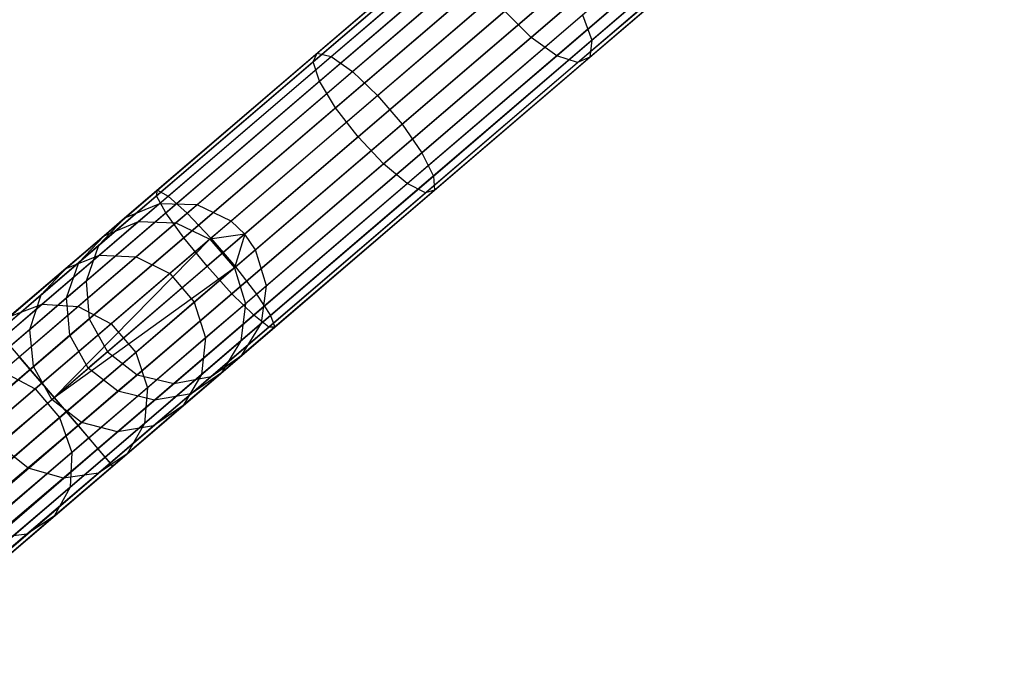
# Model space of a CAD drawing. Extents: x -102 to 102, y -101 to 102.
# Tile 476 of 481: x 60.87 to 71.72, y 49.4 to 56.64. Entities that reach past the tile are written whole.
import ezdxf

# ---------------------------------------------------------------- set-up
doc = ezdxf.new("R2010")
doc.units = 0
doc.header["$LTSCALE"] = 25.4
doc.layers.get('0').update_dxf_attribs({"linetype": 'CONTINUOUS'})

# ---------------------------------------------------------------- blocks, each defined once
blk = doc.blocks.new('NL2500011659_STL')
at = {"color": 0}
for p, q in [((76.216, 66.439, -28.93), (62.41, 54.611, -288.93)), ((76.216, 66.439, -28.93), (62.41, 54.611, -288.93)), ((76.631, 66.429, -28.952), (62.825, 54.6, -288.952)), ((76.631, 66.429, -28.952), (62.825, 54.6, -288.952)), ((75.833, 66.28, -28.902), (62.026, 54.451, -288.902)), ((75.833, 66.28, -28.902), (62.026, 54.451, -288.902)), ((77.007, 66.25, -28.963), (63.2, 54.421, -288.963)), ((77.007, 66.25, -28.963), (63.2, 54.421, -288.963)), ((77.158, 66.106, -28.965), (63.352, 54.277, -288.965)), ((77.158, 66.106, -28.965), (63.352, 54.277, -288.965)), ((75.548, 65.979, -28.874), (61.741, 54.15, -288.874)), ((75.548, 65.979, -28.874), (61.741, 54.15, -288.874)), ((77.277, 65.934, -28.963), (63.47, 54.105, -288.963)), ((77.277, 65.934, -28.963), (63.47, 54.105, -288.963)), ((75.41, 65.587, -28.848), (61.604, 53.758, -288.848)), ((75.41, 65.587, -28.848), (61.604, 53.758, -288.848)), ((77.396, 65.536, -28.952), (63.589, 53.707, -288.952)), ((77.396, 65.536, -28.952), (63.589, 53.707, -288.952)), ((75.444, 65.173, -28.831), (61.637, 53.344, -288.831)), ((75.444, 65.173, -28.831), (61.637, 53.344, -288.831)), ((77.343, 65.124, -28.93), (63.536, 53.295, -288.93)), ((77.343, 65.124, -28.93), (63.536, 53.295, -288.93)), ((75.643, 64.808, -28.825), (61.837, 52.979, -288.825)), ((75.643, 64.808, -28.825), (61.837, 52.979, -288.825)), ((77.127, 64.77, -28.902), (63.32, 52.941, -288.902)), ((77.127, 64.77, -28.902), (63.32, 52.941, -288.902)), ((75.973, 64.555, -28.831), (62.167, 52.727, -288.831)), ((75.973, 64.555, -28.831), (62.167, 52.727, -288.831)), ((76.378, 64.459, -28.848), (62.571, 52.63, -288.848)), ((76.378, 64.459, -28.848), (62.571, 52.63, -288.848)), ((76.786, 64.534, -28.874), (62.979, 52.706, -288.874)), ((76.786, 64.534, -28.874), (62.979, 52.706, -288.874)), ((67.174, 56.412, -8.254), (68.846, 57.844, -9.211)), ((67.174, 56.412, -8.254), (68.846, 57.844, -9.211)), ((64.148, 56.27, -7.945), (65.86, 57.736, -8.625)), ((64.148, 56.27, -7.945), (65.86, 57.736, -8.625)), ((64.302, 56.232, -7.56), (66.047, 57.727, -8.254)), ((64.302, 56.232, -7.56), (66.047, 57.727, -8.254)), ((66.506, 56.444, -9.581), (68.063, 57.778, -10.472)), ((66.506, 56.444, -9.581), (68.063, 57.778, -10.472)), ((64.104, 56.174, -8.347), (65.78, 57.611, -9.013)), ((64.104, 56.174, -8.347), (65.78, 57.611, -9.013)), ((67.154, 56.226, -8.625), (68.794, 57.631, -9.564)), ((67.154, 56.226, -8.625), (68.794, 57.631, -9.564)), ((64.537, 56.067, -7.26), (66.309, 57.585, -7.964)), ((64.537, 56.067, -7.26), (66.309, 57.585, -7.964)), ((66.789, 56.243, -9.351), (68.365, 57.594, -10.254)), ((66.789, 56.243, -9.351), (68.365, 57.594, -10.254)), ((67.018, 56.166, -9.013), (68.624, 57.542, -9.933)), ((67.018, 56.166, -9.013), (68.624, 57.542, -9.933)), ((64.175, 55.962, -8.698), (65.822, 57.372, -9.351)), ((64.175, 55.962, -8.698), (65.822, 57.372, -9.351)), ((64.814, 55.804, -7.095), (66.601, 57.335, -7.805)), ((64.814, 55.804, -7.095), (66.601, 57.335, -7.805)), ((64.351, 55.669, -8.935), (65.976, 57.062, -9.581)), ((64.351, 55.669, -8.935), (65.976, 57.062, -9.581)), ((65.085, 55.488, -7.095), (66.871, 57.019, -7.805)), ((65.085, 55.488, -7.095), (66.871, 57.019, -7.805)), ((66.218, 56.734, -9.662), (64.601, 55.347, -9.019)), ((66.218, 56.734, -9.662), (64.601, 55.347, -9.019)), ((65.302, 55.174, -7.26), (67.074, 56.692, -7.964)), ((65.302, 55.174, -7.26), (67.074, 56.692, -7.964)), ((66.506, 56.444, -9.581), (66.218, 56.734, -9.662)), ((66.506, 56.444, -9.581), (66.218, 56.734, -9.662)), ((67.074, 56.692, -7.964), (67.174, 56.412, -8.254)), ((67.074, 56.692, -7.964), (67.174, 56.412, -8.254)), ((64.88, 55.052, -8.935), (66.506, 56.444, -9.581)), ((64.88, 55.052, -8.935), (66.506, 56.444, -9.581)), ((66.789, 56.243, -9.351), (66.506, 56.444, -9.581)), ((66.789, 56.243, -9.351), (66.506, 56.444, -9.581)), ((65.429, 54.916, -7.56), (67.174, 56.412, -8.254)), ((65.429, 54.916, -7.56), (67.174, 56.412, -8.254)), ((67.174, 56.412, -8.254), (67.154, 56.226, -8.625)), ((67.174, 56.412, -8.254), (67.154, 56.226, -8.625)), ((62.388, 54.761, -7.533), (64.148, 56.27, -7.945)), ((62.388, 54.761, -7.533), (64.148, 56.27, -7.945)), ((62.507, 54.694, -7.141), (64.302, 56.232, -7.56)), ((62.507, 54.694, -7.141), (64.302, 56.232, -7.56)), ((64.104, 56.174, -8.347), (64.148, 56.27, -7.945)), ((64.104, 56.174, -8.347), (64.148, 56.27, -7.945)), ((64.148, 56.27, -7.945), (64.302, 56.232, -7.56)), ((64.148, 56.27, -7.945), (64.302, 56.232, -7.56)), ((64.302, 56.232, -7.56), (64.537, 56.067, -7.26)), ((64.302, 56.232, -7.56), (64.537, 56.067, -7.26)), ((65.142, 54.833, -8.698), (66.789, 56.243, -9.351)), ((65.142, 54.833, -8.698), (66.789, 56.243, -9.351)), ((65.442, 54.759, -7.945), (67.154, 56.226, -8.625)), ((65.442, 54.759, -7.945), (67.154, 56.226, -8.625)), ((67.018, 56.166, -9.013), (66.789, 56.243, -9.351)), ((67.018, 56.166, -9.013), (66.789, 56.243, -9.351)), ((67.154, 56.226, -8.625), (67.018, 56.166, -9.013)), ((67.154, 56.226, -8.625), (67.018, 56.166, -9.013)), ((62.379, 54.697, -7.944), (64.104, 56.174, -8.347)), ((62.379, 54.697, -7.944), (64.104, 56.174, -8.347)), ((64.175, 55.962, -8.698), (64.104, 56.174, -8.347)), ((64.175, 55.962, -8.698), (64.104, 56.174, -8.347)), ((65.341, 54.73, -8.347), (67.018, 56.166, -9.013)), ((65.341, 54.73, -8.347), (67.018, 56.166, -9.013)), ((62.715, 54.506, -6.834), (64.537, 56.067, -7.26)), ((62.715, 54.506, -6.834), (64.537, 56.067, -7.26)), ((64.537, 56.067, -7.26), (64.814, 55.804, -7.095)), ((64.537, 56.067, -7.26), (64.814, 55.804, -7.095)), ((62.483, 54.511, -8.302), (64.175, 55.962, -8.698)), ((62.483, 54.511, -8.302), (64.175, 55.962, -8.698)), ((64.351, 55.669, -8.935), (64.175, 55.962, -8.698)), ((64.351, 55.669, -8.935), (64.175, 55.962, -8.698)), ((62.977, 54.23, -6.666), (64.814, 55.804, -7.095)), ((62.977, 54.23, -6.666), (64.814, 55.804, -7.095)), ((64.814, 55.804, -7.095), (65.085, 55.488, -7.095)), ((64.814, 55.804, -7.095), (65.085, 55.488, -7.095)), ((62.68, 54.237, -8.544), (64.351, 55.669, -8.935)), ((62.68, 54.237, -8.544), (64.351, 55.669, -8.935)), ((64.601, 55.347, -9.019), (64.351, 55.669, -8.935)), ((64.601, 55.347, -9.019), (64.351, 55.669, -8.935)), ((63.248, 53.915, -6.666), (65.085, 55.488, -7.095)), ((63.248, 53.915, -6.666), (65.085, 55.488, -7.095)), ((65.085, 55.488, -7.095), (65.302, 55.174, -7.26)), ((65.085, 55.488, -7.095), (65.302, 55.174, -7.26)), ((64.601, 55.347, -9.019), (62.937, 53.922, -8.63)), ((64.601, 55.347, -9.019), (62.937, 53.922, -8.63)), ((64.88, 55.052, -8.935), (64.601, 55.347, -9.019)), ((64.88, 55.052, -8.935), (64.601, 55.347, -9.019)), ((63.48, 53.613, -6.834), (65.302, 55.174, -7.26)), ((63.48, 53.613, -6.834), (65.302, 55.174, -7.26)), ((65.302, 55.174, -7.26), (65.429, 54.916, -7.56)), ((65.302, 55.174, -7.26), (65.429, 54.916, -7.56)), ((63.209, 53.62, -8.544), (64.88, 55.052, -8.935)), ((63.209, 53.62, -8.544), (64.88, 55.052, -8.935)), ((65.142, 54.833, -8.698), (64.88, 55.052, -8.935)), ((65.142, 54.833, -8.698), (64.88, 55.052, -8.935)), ((63.633, 53.378, -7.141), (65.429, 54.916, -7.56)), ((63.633, 53.378, -7.141), (65.429, 54.916, -7.56)), ((65.429, 54.916, -7.56), (65.442, 54.759, -7.945)), ((65.429, 54.916, -7.56), (65.442, 54.759, -7.945)), ((63.45, 53.383, -8.302), (65.142, 54.833, -8.698)), ((63.45, 53.383, -8.302), (65.142, 54.833, -8.698)), ((65.341, 54.73, -8.347), (65.142, 54.833, -8.698)), ((65.341, 54.73, -8.347), (65.142, 54.833, -8.698)), ((60.603, 53.232, -7.395), (62.388, 54.761, -7.533)), ((60.603, 53.232, -7.395), (62.388, 54.761, -7.533)), ((60.631, 53.199, -7.809), (62.379, 54.697, -7.944)), ((60.631, 53.199, -7.809), (62.379, 54.697, -7.944)), ((60.686, 53.134, -7), (62.507, 54.694, -7.141)), ((60.686, 53.134, -7), (62.507, 54.694, -7.141)), ((62.379, 54.697, -7.944), (62.388, 54.761, -7.533)), ((62.379, 54.697, -7.944), (62.388, 54.761, -7.533)), ((62.483, 54.511, -8.302), (62.379, 54.697, -7.944)), ((62.483, 54.511, -8.302), (62.379, 54.697, -7.944)), ((62.388, 54.761, -7.533), (62.507, 54.694, -7.141)), ((62.388, 54.761, -7.533), (62.507, 54.694, -7.141)), ((62.507, 54.694, -7.141), (62.715, 54.506, -6.834)), ((62.507, 54.694, -7.141), (62.715, 54.506, -6.834)), ((63.617, 53.252, -7.944), (65.341, 54.73, -8.347)), ((63.617, 53.252, -7.944), (65.341, 54.73, -8.347)), ((63.682, 53.251, -7.533), (65.442, 54.759, -7.945)), ((63.682, 53.251, -7.533), (65.442, 54.759, -7.945)), ((65.442, 54.759, -7.945), (65.341, 54.73, -8.347)), ((65.442, 54.759, -7.945), (65.341, 54.73, -8.347)), ((62.41, 54.611, -288.93), (62.026, 54.451, -288.902)), ((62.41, 54.611, -288.93), (62.026, 54.451, -288.902)), ((62.41, 54.611, -288.93), (62.181, 54.415, -291.276)), ((62.41, 54.611, -288.93), (62.181, 54.415, -291.276)), ((62.825, 54.6, -288.952), (62.41, 54.611, -288.93)), ((62.825, 54.6, -288.952), (62.41, 54.611, -288.93)), ((62.825, 54.6, -288.952), (62.593, 54.401, -291.333)), ((62.825, 54.6, -288.952), (62.593, 54.401, -291.333)), ((63.2, 54.421, -288.963), (62.825, 54.6, -288.952)), ((63.2, 54.421, -288.963), (62.825, 54.6, -288.952)), ((60.766, 53.041, -8.169), (62.483, 54.511, -8.302)), ((60.766, 53.041, -8.169), (62.483, 54.511, -8.302)), ((60.867, 52.923, -6.691), (62.715, 54.506, -6.834)), ((60.867, 52.923, -6.691), (62.715, 54.506, -6.834)), ((62.68, 54.237, -8.544), (62.483, 54.511, -8.302)), ((62.68, 54.237, -8.544), (62.483, 54.511, -8.302)), ((62.715, 54.506, -6.834), (62.977, 54.23, -6.666)), ((62.715, 54.506, -6.834), (62.977, 54.23, -6.666)), ((62.026, 54.451, -288.902), (61.741, 54.15, -288.874)), ((62.026, 54.451, -288.902), (61.741, 54.15, -288.874)), ((62.181, 54.415, -291.276), (61.749, 54.044, -293.573)), ((62.181, 54.415, -291.276), (61.749, 54.044, -293.573)), ((62.026, 54.451, -288.902), (61.802, 54.259, -291.204)), ((62.026, 54.451, -288.902), (61.802, 54.259, -291.204)), ((61.802, 54.259, -291.204), (62.181, 54.415, -291.276)), ((61.802, 54.259, -291.204), (62.181, 54.415, -291.276)), ((62.593, 54.401, -291.333), (62.154, 54.025, -293.664)), ((62.593, 54.401, -291.333), (62.154, 54.025, -293.664)), ((62.181, 54.415, -291.276), (62.593, 54.401, -291.333)), ((62.181, 54.415, -291.276), (62.593, 54.401, -291.333)), ((62.593, 54.401, -291.333), (62.966, 54.221, -291.365)), ((62.593, 54.401, -291.333), (62.966, 54.221, -291.365)), ((63.2, 54.421, -288.963), (62.966, 54.221, -291.365)), ((63.2, 54.421, -288.963), (62.966, 54.221, -291.365)), ((63.352, 54.277, -288.965), (63.2, 54.421, -288.963)), ((63.352, 54.277, -288.965), (63.2, 54.421, -288.963)), ((61.802, 54.259, -291.204), (61.378, 53.896, -293.455)), ((61.802, 54.259, -291.204), (61.378, 53.896, -293.455)), ((61.522, 53.962, -291.127), (61.802, 54.259, -291.204)), ((61.522, 53.962, -291.127), (61.802, 54.259, -291.204)), ((63.352, 54.277, -288.965), (62.966, 54.221, -291.365)), ((63.352, 54.277, -288.965), (62.966, 54.221, -291.365)), ((63.352, 54.277, -288.965), (63.237, 53.905, -291.365)), ((63.352, 54.277, -288.965), (63.237, 53.905, -291.365)), ((63.47, 54.105, -288.963), (63.352, 54.277, -288.965)), ((63.47, 54.105, -288.963), (63.352, 54.277, -288.965)), ((60.985, 52.785, -8.414), (62.68, 54.237, -8.544)), ((60.985, 52.785, -8.414), (62.68, 54.237, -8.544)), ((61.115, 52.634, -6.522), (62.977, 54.23, -6.666)), ((61.115, 52.634, -6.522), (62.977, 54.23, -6.666)), ((61.25, 52.477, -6.5), (62.977, 54.23, -6.666)), ((61.25, 52.477, -6.5), (62.977, 54.23, -6.666)), ((61.741, 54.15, -288.874), (61.522, 53.962, -291.127)), ((61.741, 54.15, -288.874), (61.522, 53.962, -291.127)), ((61.741, 54.15, -288.874), (61.604, 53.758, -288.848)), ((61.741, 54.15, -288.874), (61.604, 53.758, -288.848)), ((62.966, 54.221, -291.365), (62.524, 53.842, -293.714)), ((62.966, 54.221, -291.365), (62.524, 53.842, -293.714)), ((62.937, 53.922, -8.63), (62.68, 54.237, -8.544)), ((62.937, 53.922, -8.63), (62.68, 54.237, -8.544)), ((62.966, 54.221, -291.365), (63.237, 53.905, -291.365)), ((62.966, 54.221, -291.365), (63.237, 53.905, -291.365)), ((62.977, 54.23, -6.666), (63.248, 53.915, -6.666)), ((62.977, 54.23, -6.666), (63.248, 53.915, -6.666)), ((61.749, 54.044, -293.573), (61.118, 53.504, -295.788)), ((61.749, 54.044, -293.573), (61.118, 53.504, -295.788)), ((61.378, 53.896, -293.455), (61.749, 54.044, -293.573)), ((61.378, 53.896, -293.455), (61.749, 54.044, -293.573)), ((61.749, 54.044, -293.573), (62.154, 54.025, -293.664)), ((61.749, 54.044, -293.573), (62.154, 54.025, -293.664)), ((63.47, 54.105, -288.963), (63.237, 53.905, -291.365)), ((63.47, 54.105, -288.963), (63.237, 53.905, -291.365)), ((63.589, 53.707, -288.952), (63.47, 54.105, -288.963)), ((63.589, 53.707, -288.952), (63.47, 54.105, -288.963)), ((61.522, 53.962, -291.127), (61.107, 53.606, -293.333)), ((61.522, 53.962, -291.127), (61.107, 53.606, -293.333)), ((61.25, 52.477, -8.5), (62.937, 53.922, -8.63)), ((61.25, 52.477, -8.5), (62.937, 53.922, -8.63)), ((61.388, 53.574, -291.061), (61.522, 53.962, -291.127)), ((61.388, 53.574, -291.061), (61.522, 53.962, -291.127)), ((62.154, 54.025, -293.664), (61.514, 53.477, -295.913)), ((62.154, 54.025, -293.664), (61.514, 53.477, -295.913)), ((62.154, 54.025, -293.664), (62.524, 53.842, -293.714)), ((62.154, 54.025, -293.664), (62.524, 53.842, -293.714)), ((63.209, 53.62, -8.544), (62.937, 53.922, -8.63)), ((63.209, 53.62, -8.544), (62.937, 53.922, -8.63)), ((61.378, 53.896, -293.455), (60.76, 53.367, -295.628)), ((61.378, 53.896, -293.455), (60.76, 53.367, -295.628)), ((61.107, 53.606, -293.333), (61.378, 53.896, -293.455)), ((61.107, 53.606, -293.333), (61.378, 53.896, -293.455)), ((61.25, 52.477, -6.5), (63.248, 53.915, -6.666)), ((61.25, 52.477, -6.5), (63.248, 53.915, -6.666)), ((61.385, 52.319, -6.522), (63.248, 53.915, -6.666)), ((61.385, 52.319, -6.522), (63.248, 53.915, -6.666)), ((62.524, 53.842, -293.714), (61.879, 53.289, -295.981)), ((62.524, 53.842, -293.714), (61.879, 53.289, -295.981)), ((62.524, 53.842, -293.714), (62.794, 53.526, -293.714)), ((62.524, 53.842, -293.714), (62.794, 53.526, -293.714)), ((63.237, 53.905, -291.365), (62.794, 53.526, -293.714)), ((63.237, 53.905, -291.365), (62.794, 53.526, -293.714)), ((63.237, 53.905, -291.365), (63.358, 53.508, -291.333)), ((63.237, 53.905, -291.365), (63.358, 53.508, -291.333)), ((63.248, 53.915, -6.666), (63.48, 53.613, -6.834)), ((63.248, 53.915, -6.666), (63.48, 53.613, -6.834)), ((61.604, 53.758, -288.848), (61.388, 53.574, -291.061)), ((61.604, 53.758, -288.848), (61.388, 53.574, -291.061)), ((61.604, 53.758, -288.848), (61.637, 53.344, -288.831)), ((61.604, 53.758, -288.848), (61.637, 53.344, -288.831)), ((63.589, 53.707, -288.952), (63.358, 53.508, -291.333)), ((63.589, 53.707, -288.952), (63.358, 53.508, -291.333)), ((63.536, 53.295, -288.93), (63.589, 53.707, -288.952)), ((63.536, 53.295, -288.93), (63.589, 53.707, -288.952)), ((61.107, 53.606, -293.333), (60.501, 53.088, -295.461)), ((61.107, 53.606, -293.333), (60.501, 53.088, -295.461)), ((60.981, 53.225, -293.226), (61.107, 53.606, -293.333)), ((60.981, 53.225, -293.226), (61.107, 53.606, -293.333)), ((61.514, 52.168, -8.414), (63.209, 53.62, -8.544)), ((61.514, 52.168, -8.414), (63.209, 53.62, -8.544)), ((61.632, 52.03, -6.691), (63.48, 53.613, -6.834)), ((61.632, 52.03, -6.691), (63.48, 53.613, -6.834)), ((63.45, 53.383, -8.302), (63.209, 53.62, -8.544)), ((63.45, 53.383, -8.302), (63.209, 53.62, -8.544)), ((63.48, 53.613, -6.834), (63.633, 53.378, -7.141)), ((63.48, 53.613, -6.834), (63.633, 53.378, -7.141)), ((61.118, 53.504, -295.788), (60.299, 52.802, -297.893)), ((61.118, 53.504, -295.788), (60.299, 52.802, -297.893)), ((60.76, 53.367, -295.628), (61.118, 53.504, -295.788)), ((60.76, 53.367, -295.628), (61.118, 53.504, -295.788)), ((61.388, 53.574, -291.061), (60.981, 53.225, -293.226)), ((61.388, 53.574, -291.061), (60.981, 53.225, -293.226)), ((61.118, 53.504, -295.788), (61.514, 53.477, -295.913)), ((61.118, 53.504, -295.788), (61.514, 53.477, -295.913)), ((61.425, 53.162, -291.016), (61.388, 53.574, -291.061)), ((61.425, 53.162, -291.016), (61.388, 53.574, -291.061)), ((62.794, 53.526, -293.714), (62.149, 52.973, -295.981)), ((62.794, 53.526, -293.714), (62.149, 52.973, -295.981)), ((62.794, 53.526, -293.714), (62.919, 53.132, -293.664)), ((62.794, 53.526, -293.714), (62.919, 53.132, -293.664)), ((63.358, 53.508, -291.333), (62.919, 53.132, -293.664)), ((63.358, 53.508, -291.333), (62.919, 53.132, -293.664)), ((63.358, 53.508, -291.333), (63.308, 53.099, -291.276)), ((63.358, 53.508, -291.333), (63.308, 53.099, -291.276)), ((61.514, 53.477, -295.913), (60.682, 52.764, -298.049)), ((61.514, 53.477, -295.913), (60.682, 52.764, -298.049)), ((61.514, 53.477, -295.913), (61.879, 53.289, -295.981)), ((61.514, 53.477, -295.913), (61.879, 53.289, -295.981)), ((61.733, 51.912, -8.169), (63.45, 53.383, -8.302)), ((61.733, 51.912, -8.169), (63.45, 53.383, -8.302)), ((61.813, 51.819, -7), (63.633, 53.378, -7.141)), ((61.813, 51.819, -7), (63.633, 53.378, -7.141)), ((63.617, 53.252, -7.944), (63.45, 53.383, -8.302)), ((63.617, 53.252, -7.944), (63.45, 53.383, -8.302)), ((63.633, 53.378, -7.141), (63.682, 53.251, -7.533)), ((63.633, 53.378, -7.141), (63.682, 53.251, -7.533)), ((61.879, 53.289, -295.981), (61.04, 52.57, -298.135)), ((61.879, 53.289, -295.981), (61.04, 52.57, -298.135)), ((61.637, 53.344, -288.831), (61.425, 53.162, -291.016)), ((61.637, 53.344, -288.831), (61.425, 53.162, -291.016)), ((61.637, 53.344, -288.831), (61.837, 52.979, -288.825)), ((61.637, 53.344, -288.831), (61.837, 52.979, -288.825)), ((61.879, 53.289, -295.981), (62.149, 52.973, -295.981)), ((61.879, 53.289, -295.981), (62.149, 52.973, -295.981)), ((63.536, 53.295, -288.93), (63.308, 53.099, -291.276)), ((63.536, 53.295, -288.93), (63.308, 53.099, -291.276)), ((63.32, 52.941, -288.902), (63.536, 53.295, -288.93)), ((63.32, 52.941, -288.902), (63.536, 53.295, -288.93)), ((60.981, 53.225, -293.226), (60.386, 52.715, -295.315)), ((60.981, 53.225, -293.226), (60.386, 52.715, -295.315)), ((61.022, 52.817, -293.154), (60.981, 53.225, -293.226)), ((61.022, 52.817, -293.154), (60.981, 53.225, -293.226)), ((61.425, 53.162, -291.016), (61.022, 52.817, -293.154)), ((61.425, 53.162, -291.016), (61.022, 52.817, -293.154)), ((61.625, 52.798, -291), (61.425, 53.162, -291.016)), ((61.625, 52.798, -291), (61.425, 53.162, -291.016)), ((61.869, 51.754, -7.809), (63.617, 53.252, -7.944)), ((61.869, 51.754, -7.809), (63.617, 53.252, -7.944)), ((61.897, 51.721, -7.395), (63.682, 53.251, -7.533)), ((61.897, 51.721, -7.395), (63.682, 53.251, -7.533)), ((63.682, 53.251, -7.533), (63.617, 53.252, -7.944)), ((63.682, 53.251, -7.533), (63.617, 53.252, -7.944)), ((62.919, 53.132, -293.664), (62.279, 52.584, -295.913)), ((62.919, 53.132, -293.664), (62.279, 52.584, -295.913)), ((62.919, 53.132, -293.664), (62.876, 52.729, -293.573)), ((62.919, 53.132, -293.664), (62.876, 52.729, -293.573)), ((63.308, 53.099, -291.276), (62.876, 52.729, -293.573)), ((63.308, 53.099, -291.276), (62.876, 52.729, -293.573)), ((63.308, 53.099, -291.276), (63.096, 52.749, -291.204)), ((63.308, 53.099, -291.276), (63.096, 52.749, -291.204)), ((60.766, 53.041, -8.169), (60.985, 52.785, -8.414)), ((60.766, 53.041, -8.169), (60.985, 52.785, -8.414)), ((62.149, 52.973, -295.981), (61.31, 52.255, -298.135)), ((62.149, 52.973, -295.981), (61.31, 52.255, -298.135)), ((61.837, 52.979, -288.825), (61.625, 52.798, -291)), ((61.837, 52.979, -288.825), (61.625, 52.798, -291)), ((61.837, 52.979, -288.825), (62.167, 52.727, -288.831)), ((61.837, 52.979, -288.825), (62.167, 52.727, -288.831)), ((62.149, 52.973, -295.981), (62.279, 52.584, -295.913)), ((62.149, 52.973, -295.981), (62.279, 52.584, -295.913)), ((61.115, 52.634, -6.522), (60.867, 52.923, -6.691)), ((61.115, 52.634, -6.522), (60.867, 52.923, -6.691)), ((62.979, 52.706, -288.874), (63.32, 52.941, -288.902)), ((62.979, 52.706, -288.874), (63.32, 52.941, -288.902)), ((63.32, 52.941, -288.902), (63.096, 52.749, -291.204)), ((63.32, 52.941, -288.902), (63.096, 52.749, -291.204)), ((60.985, 52.785, -8.414), (32.48, 28.602, -8.309)), ((60.985, 52.785, -8.414), (32.48, 28.602, -8.309)), ((32.598, 28.465, -8.414), (60.985, 52.785, -8.414)), ((32.598, 28.465, -8.414), (60.985, 52.785, -8.414)), ((32.727, 28.314, -8.478), (60.985, 52.785, -8.414)), ((32.727, 28.314, -8.478), (60.985, 52.785, -8.414)), ((61.022, 52.817, -293.154), (60.435, 52.315, -295.216)), ((61.022, 52.817, -293.154), (60.435, 52.315, -295.216)), ((60.682, 52.764, -298.049), (61.04, 52.57, -298.135)), ((60.682, 52.764, -298.049), (61.04, 52.57, -298.135)), ((60.985, 52.785, -8.414), (61.25, 52.477, -8.5)), ((60.985, 52.785, -8.414), (61.25, 52.477, -8.5)), ((61.224, 52.455, -293.128), (61.022, 52.817, -293.154)), ((61.224, 52.455, -293.128), (61.022, 52.817, -293.154)), ((61.224, 52.455, -293.128), (61.625, 52.798, -291)), ((61.224, 52.455, -293.128), (61.625, 52.798, -291)), ((61.954, 52.544, -291.016), (61.625, 52.798, -291)), ((61.954, 52.544, -291.016), (61.625, 52.798, -291)), ((62.876, 52.729, -293.573), (62.245, 52.189, -295.788)), ((62.876, 52.729, -293.573), (62.245, 52.189, -295.788)), ((63.096, 52.749, -291.204), (62.672, 52.386, -293.455)), ((63.096, 52.749, -291.204), (62.672, 52.386, -293.455)), ((62.876, 52.729, -293.573), (62.672, 52.386, -293.455)), ((62.876, 52.729, -293.573), (62.672, 52.386, -293.455)), ((63.096, 52.749, -291.204), (62.759, 52.518, -291.127)), ((63.096, 52.749, -291.204), (62.759, 52.518, -291.127)), ((32.598, 28.465, -6.586), (61.115, 52.634, -6.522)), ((32.598, 28.465, -6.586), (61.115, 52.634, -6.522)), ((32.727, 28.314, -6.522), (61.115, 52.634, -6.522)), ((32.727, 28.314, -6.522), (61.115, 52.634, -6.522)), ((61.25, 52.477, -6.5), (61.115, 52.634, -6.522)), ((61.25, 52.477, -6.5), (61.115, 52.634, -6.522)), ((62.167, 52.727, -288.831), (61.954, 52.544, -291.016)), ((62.167, 52.727, -288.831), (61.954, 52.544, -291.016)), ((62.167, 52.727, -288.831), (62.571, 52.63, -288.848)), ((62.167, 52.727, -288.831), (62.571, 52.63, -288.848)), ((62.571, 52.63, -288.848), (62.355, 52.445, -291.061)), ((62.571, 52.63, -288.848), (62.355, 52.445, -291.061)), ((62.571, 52.63, -288.848), (62.979, 52.706, -288.874)), ((62.571, 52.63, -288.848), (62.979, 52.706, -288.874)), ((62.979, 52.706, -288.874), (62.759, 52.518, -291.127)), ((62.979, 52.706, -288.874), (62.759, 52.518, -291.127)), ((61.04, 52.57, -298.135), (60.018, 51.695, -300.147)), ((61.04, 52.57, -298.135), (60.018, 51.695, -300.147)), ((61.04, 52.57, -298.135), (61.31, 52.255, -298.135)), ((61.04, 52.57, -298.135), (61.31, 52.255, -298.135)), ((62.279, 52.584, -295.913), (61.447, 51.871, -298.049)), ((62.279, 52.584, -295.913), (61.447, 51.871, -298.049)), ((61.954, 52.544, -291.016), (61.552, 52.2, -293.154)), ((61.954, 52.544, -291.016), (61.552, 52.2, -293.154)), ((62.355, 52.445, -291.061), (61.954, 52.544, -291.016)), ((62.355, 52.445, -291.061), (61.954, 52.544, -291.016)), ((62.279, 52.584, -295.913), (62.245, 52.189, -295.788)), ((62.279, 52.584, -295.913), (62.245, 52.189, -295.788)), ((62.759, 52.518, -291.127), (62.344, 52.162, -293.333)), ((62.759, 52.518, -291.127), (62.344, 52.162, -293.333)), ((62.759, 52.518, -291.127), (62.355, 52.445, -291.061)), ((62.759, 52.518, -291.127), (62.355, 52.445, -291.061)), ((32.727, 28.314, -8.478), (61.25, 52.477, -8.5)), ((32.727, 28.314, -8.478), (61.25, 52.477, -8.5)), ((32.863, 28.156, -6.5), (61.25, 52.477, -6.5)), ((32.863, 28.156, -6.5), (61.25, 52.477, -6.5)), ((32.863, 28.156, -8.5), (61.25, 52.477, -8.5)), ((32.863, 28.156, -8.5), (61.25, 52.477, -8.5)), ((32.998, 27.998, -8.478), (61.25, 52.477, -8.5)), ((32.998, 27.998, -8.478), (61.25, 52.477, -8.5)), ((60.64, 51.954, -295.181), (61.224, 52.455, -293.128)), ((60.64, 51.954, -295.181), (61.224, 52.455, -293.128)), ((61.552, 52.2, -293.154), (61.224, 52.455, -293.128)), ((61.552, 52.2, -293.154), (61.224, 52.455, -293.128)), ((61.25, 52.477, -8.5), (61.514, 52.168, -8.414)), ((61.385, 52.319, -6.522), (61.25, 52.477, -6.5)), ((61.385, 52.319, -6.522), (61.25, 52.477, -6.5)), ((61.25, 52.477, -8.5), (61.514, 52.168, -8.414)), ((62.355, 52.445, -291.061), (61.948, 52.096, -293.226)), ((62.355, 52.445, -291.061), (61.948, 52.096, -293.226)), ((32.998, 27.998, -6.522), (61.385, 52.319, -6.522)), ((32.998, 27.998, -6.522), (61.385, 52.319, -6.522)), ((61.385, 52.319, -6.522), (33.127, 27.847, -6.586)), ((61.385, 52.319, -6.522), (33.127, 27.847, -6.586)), ((61.632, 52.03, -6.691), (61.385, 52.319, -6.522)), ((61.632, 52.03, -6.691), (61.385, 52.319, -6.522)), ((62.672, 52.386, -293.455), (62.054, 51.856, -295.628)), ((62.672, 52.386, -293.455), (62.054, 51.856, -295.628)), ((62.672, 52.386, -293.455), (62.344, 52.162, -293.333)), ((62.672, 52.386, -293.455), (62.344, 52.162, -293.333)), ((61.31, 52.255, -298.135), (60.288, 51.379, -300.147)), ((61.31, 52.255, -298.135), (60.288, 51.379, -300.147)), ((61.552, 52.2, -293.154), (60.965, 51.697, -295.216)), ((61.552, 52.2, -293.154), (60.965, 51.697, -295.216)), ((61.31, 52.255, -298.135), (61.447, 51.871, -298.049)), ((61.31, 52.255, -298.135), (61.447, 51.871, -298.049)), ((62.245, 52.189, -295.788), (61.426, 51.487, -297.893)), ((62.245, 52.189, -295.788), (61.426, 51.487, -297.893)), ((61.948, 52.096, -293.226), (61.552, 52.2, -293.154)), ((61.948, 52.096, -293.226), (61.552, 52.2, -293.154)), ((62.245, 52.189, -295.788), (62.054, 51.856, -295.628)), ((62.245, 52.189, -295.788), (62.054, 51.856, -295.628)), ((61.514, 52.168, -8.414), (32.998, 27.998, -8.478)), ((61.514, 52.168, -8.414), (32.998, 27.998, -8.478)), ((33.127, 27.847, -8.414), (61.514, 52.168, -8.414)), ((33.127, 27.847, -8.414), (61.514, 52.168, -8.414)), ((33.245, 27.709, -8.309), (61.514, 52.168, -8.414)), ((33.245, 27.709, -8.309), (61.514, 52.168, -8.414)), ((61.948, 52.096, -293.226), (61.353, 51.587, -295.315)), ((61.948, 52.096, -293.226), (61.353, 51.587, -295.315)), ((61.514, 52.168, -8.414), (61.733, 51.912, -8.169)), ((61.514, 52.168, -8.414), (61.733, 51.912, -8.169)), ((62.344, 52.162, -293.333), (61.739, 51.643, -295.461)), ((62.344, 52.162, -293.333), (61.739, 51.643, -295.461)), ((62.344, 52.162, -293.333), (61.948, 52.096, -293.226)), ((62.344, 52.162, -293.333), (61.948, 52.096, -293.226)), ((33.127, 27.847, -6.586), (61.632, 52.03, -6.691)), ((33.127, 27.847, -6.586), (61.632, 52.03, -6.691)), ((33.245, 27.709, -6.691), (61.632, 52.03, -6.691)), ((33.245, 27.709, -6.691), (61.632, 52.03, -6.691)), ((61.632, 52.03, -6.691), (33.346, 27.592, -6.831)), ((61.632, 52.03, -6.691), (33.346, 27.592, -6.831)), ((61.813, 51.819, -7), (61.632, 52.03, -6.691)), ((61.813, 51.819, -7), (61.632, 52.03, -6.691)), ((61.733, 51.912, -8.169), (33.245, 27.709, -8.309)), ((61.733, 51.912, -8.169), (33.245, 27.709, -8.309)), ((33.346, 27.592, -8.169), (61.733, 51.912, -8.169)), ((33.346, 27.592, -8.169), (61.733, 51.912, -8.169)), ((33.426, 27.498, -8), (61.733, 51.912, -8.169)), ((33.426, 27.498, -8), (61.733, 51.912, -8.169)), ((61.447, 51.871, -298.049), (60.433, 51.003, -300.045)), ((61.447, 51.871, -298.049), (60.433, 51.003, -300.045)), ((60.965, 51.697, -295.216), (60.64, 51.954, -295.181)), ((60.965, 51.697, -295.216), (60.64, 51.954, -295.181)), ((61.447, 51.871, -298.049), (61.426, 51.487, -297.893)), ((61.447, 51.871, -298.049), (61.426, 51.487, -297.893)), ((61.733, 51.912, -8.169), (61.869, 51.754, -7.809)), ((61.733, 51.912, -8.169), (61.869, 51.754, -7.809)), ((33.346, 27.592, -6.831), (61.813, 51.819, -7)), ((33.346, 27.592, -6.831), (61.813, 51.819, -7)), ((33.426, 27.498, -7), (61.813, 51.819, -7)), ((33.426, 27.498, -7), (61.813, 51.819, -7)), ((61.869, 51.754, -7.809), (33.426, 27.498, -8)), ((61.869, 51.754, -7.809), (33.426, 27.498, -8)), ((61.813, 51.819, -7), (33.481, 27.434, -7.191)), ((61.813, 51.819, -7), (33.481, 27.434, -7.191)), ((33.481, 27.434, -7.809), (61.869, 51.754, -7.809)), ((33.481, 27.434, -7.809), (61.869, 51.754, -7.809)), ((33.51, 27.401, -7.605), (61.869, 51.754, -7.809)), ((33.51, 27.401, -7.605), (61.869, 51.754, -7.809)), ((62.054, 51.856, -295.628), (61.25, 51.167, -297.692)), ((62.054, 51.856, -295.628), (61.25, 51.167, -297.692)), ((62.054, 51.856, -295.628), (61.739, 51.643, -295.461)), ((62.054, 51.856, -295.628), (61.739, 51.643, -295.461)), ((61.897, 51.721, -7.395), (61.813, 51.819, -7)), ((61.897, 51.721, -7.395), (61.813, 51.819, -7)), ((61.869, 51.754, -7.809), (61.897, 51.721, -7.395)), ((61.869, 51.754, -7.809), (61.897, 51.721, -7.395)), ((33.481, 27.434, -7.191), (61.897, 51.721, -7.395)), ((33.481, 27.434, -7.191), (61.897, 51.721, -7.395)), ((61.897, 51.721, -7.395), (33.51, 27.401, -7.605)), ((33.51, 27.401, -7.395), (61.897, 51.721, -7.395)), ((61.897, 51.721, -7.395), (33.51, 27.401, -7.605)), ((33.51, 27.401, -7.395), (61.897, 51.721, -7.395)), ((60.965, 51.697, -295.216), (60.201, 51.043, -297.176)), ((60.965, 51.697, -295.216), (60.201, 51.043, -297.176)), ((61.739, 51.643, -295.461), (60.951, 50.968, -297.483)), ((61.739, 51.643, -295.461), (60.951, 50.968, -297.483)), ((61.353, 51.587, -295.315), (60.965, 51.697, -295.216)), ((61.353, 51.587, -295.315), (60.965, 51.697, -295.216)), ((61.739, 51.643, -295.461), (61.353, 51.587, -295.315)), ((61.739, 51.643, -295.461), (61.353, 51.587, -295.315)), ((61.353, 51.587, -295.315), (60.58, 50.924, -297.3)), ((61.353, 51.587, -295.315), (60.58, 50.924, -297.3)), ((61.426, 51.487, -297.893), (60.427, 50.631, -299.859)), ((61.426, 51.487, -297.893), (60.427, 50.631, -299.859)), ((61.426, 51.487, -297.893), (61.25, 51.167, -297.692)), ((61.426, 51.487, -297.893), (61.25, 51.167, -297.692)), ((61.25, 51.167, -297.692), (60.271, 50.328, -299.621)), ((61.25, 51.167, -297.692), (60.271, 50.328, -299.621)), ((61.25, 51.167, -297.692), (60.951, 50.968, -297.483)), ((61.25, 51.167, -297.692), (60.951, 50.968, -297.483)), ((60.951, 50.968, -297.483), (59.992, 50.147, -299.371)), ((60.951, 50.968, -297.483), (59.992, 50.147, -299.371)), ((60.951, 50.968, -297.483), (60.58, 50.924, -297.3)), ((60.951, 50.968, -297.483), (60.58, 50.924, -297.3))]:
    blk.add_line(p, q, dxfattribs=at)

msp = doc.modelspace()

# ---------------------------------------------------------------- block references
at = {"color": 0}
msp.add_blockref('NL2500011659_STL', (0, 0), dxfattribs=at)

doc.saveas('drawing.dxf')
